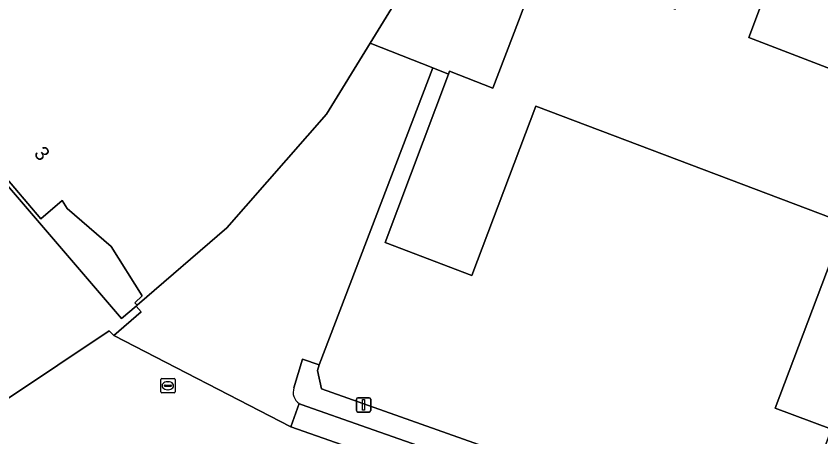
# Model space of a CAD drawing. Extents: x 163683 to 164494, y 382709 to 383872.
# Drawn here: x 163840.5 to 163896.5, y 383752.6 to 383781.9 of the extents above; entities that cross this region are included whole.
import ezdxf

# ---------------------------------------------------------------- set-up
doc = ezdxf.new("R2010")
doc.units = 0
for name, color, linetype in [('IMGEO_Erf', 7, 'Continuous'), ('IMGEO_Hek', 7, 'Continuous'), ('IMGEO_Kolk', 7, 'Continuous'), ('IMGEO_Lichtmast', 7, 'Continuous'), ('IMGEO_Pand', 7, 'Continuous'), ('IMGEO_Pand_nummerreeks', 7, 'Continuous'), ('IMGEO_Parkeervlak_open', 7, 'Continuous'), ('IMGEO_Rijbaan_lokaal_open', 7, 'Continuous'), ('IMGEO_Voetpad_open', 7, 'Continuous')]:
    doc.layers.add(name, color=color, linetype=linetype)

msp = doc.modelspace()

# ---------------------------------------------------------------- linework, layer by layer
at = {"layer": 'IMGEO_Erf'}
msp.add_lwpolyline([(163902.073, 383742.648), (163894.391, 383745.565), (163896.067, 383750), (163897.265, 383753.172), (163893.327, 383754.619), (163898.217, 383767.502), (163876.669, 383775.65), (163872.211, 383763.869), (163866.17, 383766.164), (163870.578, 383777.878), (163869.49, 383778.311), (163861.583, 383757.653), (163861.457, 383757.243), (163861.745, 383755.964), (163878.567, 383750), (163906.048, 383740.257)], dxfattribs=at)
at = {"layer": 'IMGEO_Hek'}
for points in [[(163865.135, 383780.044), (163869.49, 383778.311)], [(163870.578, 383777.878), (163869.49, 383778.311)]]:
    msp.add_lwpolyline(points, dxfattribs=at)
at = {"layer": 'IMGEO_Kolk'}
for p, q in [((163850.547, 383755.765), (163850.547, 383756.617)), ((163850.622, 383756.691), (163851.474, 383756.691)), ((163851.035, 383756.471), (163851.06, 383756.471)), ((163851.548, 383756.617), (163851.548, 383755.765)), ((163850.806, 383756.185), (163850.806, 383756.197)), ((163851.244, 383756.148), (163850.846, 383756.148)), ((163850.849, 383756.234), (163851.247, 383756.234)), ((163851.058, 383755.911), (163851.033, 383755.911)), ((163851.29, 383756.197), (163851.29, 383756.185)), ((163851.474, 383755.691), (163850.622, 383755.691))]:
    msp.add_line(p, q, dxfattribs=at)
for points in [[(163850.547, 383755.765), (163850.547, 383756.617)], [(163850.622, 383756.691), (163851.474, 383756.691)], [(163851.548, 383756.617), (163851.548, 383755.765)], [(163851.474, 383755.691), (163850.622, 383755.691)]]:
    msp.add_lwpolyline(points, dxfattribs=at)
for centre, radius, start, end in [((163850.624, 383756.615), 0.0765, 91.552, 178.448), ((163850.624, 383756.615), 0.0765, 91.552, 178.448), ((163851.472, 383756.615), 0.0765, 1.552, 88.448), ((163851.472, 383756.615), 0.0765, 1.552, 88.448), ((163850.846, 383756.194), 0.0403, 85.8775, 175.7526), ((163850.843, 383756.184), 0.0366, 178.938, 274.7102), ((163851.247, 383756.191), 0.043, 264.8664, 352.4533), ((163851.251, 383756.196), 0.0386, 1.7309, 96.639), ((163850.624, 383755.767), 0.0765, 181.552, 268.448), ((163850.624, 383755.767), 0.0765, 181.552, 268.448), ((163851.472, 383755.767), 0.0765, 271.552, 358.448), ((163851.472, 383755.767), 0.0765, 271.552, 358.448)]:
    msp.add_arc(centre, radius, start, end, dxfattribs=at)
for centre, major_axis, ratio, start_param, end_param in [((163851.034, 383756.191), (-0.387, 0.002), 0.722429, 4.712389, 7.853982), ((163851.059, 383756.191), (-0.39, 0.002), 0.717154, 1.570796, 4.712389)]:
    msp.add_ellipse(centre, major_axis=major_axis, ratio=ratio, start_param=start_param, end_param=end_param, dxfattribs=at)
at = {"layer": 'IMGEO_Lichtmast'}
for p, q in [((163864.179, 383754.456), (163864.179, 383755.256)), ((163864.179, 383755.256), (163864.179, 383754.456)), ((163864.279, 383755.356), (163865.069, 383755.356)), ((163865.069, 383755.356), (163864.279, 383755.356)), ((163865.169, 383755.256), (163865.169, 383754.456)), ((163865.169, 383754.456), (163865.169, 383755.256)), ((163865.069, 383754.356), (163864.279, 383754.356)), ((163864.279, 383754.356), (163865.069, 383754.356))]:
    msp.add_line(p, q, dxfattribs=at)
msp.add_lwpolyline([(163864.599, 383755.231), (163864.749, 383755.231), (163864.749, 383754.481), (163864.599, 383754.481), (163864.599, 383755.231)], dxfattribs=at)
for centre, start, end in [((163864.279, 383755.256), 90, 180), ((163864.279, 383755.256), 90, 180), ((163865.069, 383755.256), 0, 90), ((163865.069, 383755.256), 360, 90), ((163864.279, 383754.456), 180, 270), ((163864.279, 383754.456), 180, 270), ((163865.069, 383754.456), 270, 0), ((163865.069, 383754.456), 270, 0)]:
    msp.add_arc(centre, 0.1, start, end, dxfattribs=at)
at = {"layer": 'IMGEO_Pand'}
msp.add_lwpolyline([(163865.135, 383780.044), (163876.456, 383798.457), (163854.781, 383811.77), (163853.922, 383810.374), (163838.926, 383786.008), (163832.723, 383780.672), (163832.896, 383780.465), (163833.394, 383780.882), (163836.458, 383778.235), (163838.627, 383774.815), (163839.09, 383774.404), (163837.662, 383773.139), (163842.198, 383767.82), (163843.682, 383769.085), (163844.033, 383768.521), (163847.091, 383765.886), (163849.26, 383762.441), (163848.739, 383761.97), (163848.915, 383761.792), (163855.156, 383767.19), (163862.096, 383775.102)], close=True, dxfattribs=at)
msp.add_lwpolyline([(163900.256, 383777.071), (163891.508, 383780.444), (163893.291, 383785.221), (163888.199, 383787.154), (163886.36, 383782.413), (163877.112, 383785.964), (163875.452, 383781.576), (163873.682, 383776.899), (163870.654, 383778.081), (163870.578, 383777.878), (163866.17, 383766.164), (163872.211, 383763.869), (163876.669, 383775.65), (163898.217, 383767.502), (163893.327, 383754.619), (163897.265, 383753.172), (163896.067, 383750), (163894.391, 383745.565), (163902.073, 383742.648)], dxfattribs=at)
at = {"layer": 'IMGEO_Parkeervlak_open'}
for points in [[(163900.668, 383791.17), (163877.731, 383800.465), (163876.456, 383798.457), (163865.135, 383780.044), (163869.49, 383778.311), (163870.578, 383777.878), (163870.654, 383778.081), (163873.682, 383776.899), (163875.452, 383781.576), (163877.112, 383785.964), (163886.36, 383782.413), (163888.199, 383787.154), (163893.291, 383785.221), (163891.508, 383780.444), (163900.256, 383777.071)], [(163860.2, 383754.953), (163859.602, 383753.321), (163864.962, 383751.449), (163869.054, 383750), (163882.371, 383745.285), (163897.939, 383739.766), (163916.032, 383733.324), (163931.552, 383727.804), (163948.908, 383721.683)], [(163890.21, 383744.422), (163886.672, 383745.659), (163868.452, 383752.029), (163864.952, 383753.261), (163860.317, 383754.892)]]:
    msp.add_lwpolyline(points, dxfattribs=at)
msp.add_lwpolyline([(163829.049, 383770.998), (163833.853, 383764.293), (163837.738, 383758.62), (163839.815, 383755.243), (163846.966, 383760.023), (163847.274, 383759.678), (163849.198, 383761.334), (163848.838, 383761.727), (163847.824, 383760.87), (163831.655, 383779.691), (163826.512, 383775.344), (163825.89, 383774.832)], close=True, dxfattribs=at)
msp.add_arc((163860.755, 383755.875), 1.076, 238.9499, 245.9779, dxfattribs=at)
at = {"layer": 'IMGEO_Rijbaan_lokaal_open'}
for points in [[(163869.49, 383778.311), (163865.135, 383780.044), (163862.096, 383775.102), (163855.156, 383767.19), (163848.915, 383761.792), (163848.838, 383761.727), (163849.198, 383761.334), (163847.274, 383759.678), (163859.602, 383753.321), (163860.2, 383754.953)], [(163859.827, 383756.046), (163860.423, 383758.037), (163861.583, 383757.653), (163869.49, 383778.311)], [(163948.908, 383721.683), (163931.552, 383727.804), (163916.032, 383733.324), (163897.939, 383739.766), (163882.371, 383745.285), (163869.054, 383750), (163864.962, 383751.449), (163859.602, 383753.321), (163847.274, 383759.678), (163846.966, 383760.023), (163839.815, 383755.243), (163837.227, 383753.673), (163839.28, 383750.154), (163841.144, 383746.686), (163843.826, 383747.986), (163843.353, 383749.027), (163847.474, 383751.339)]]:
    msp.add_lwpolyline(points, dxfattribs=at)
msp.add_arc((163860.675, 383755.725), 0.907, 159.287, 238.3987, dxfattribs=at)
at = {"layer": 'IMGEO_Voetpad_open'}
msp.add_lwpolyline([(163831.655, 383779.691), (163847.824, 383760.87), (163848.838, 383761.727), (163848.915, 383761.792), (163848.739, 383761.97), (163849.26, 383762.441), (163847.091, 383765.886), (163844.033, 383768.521), (163843.682, 383769.085), (163842.198, 383767.82), (163837.662, 383773.139), (163839.09, 383774.404), (163838.627, 383774.815), (163836.458, 383778.235), (163833.394, 383780.882), (163832.896, 383780.465), (163832.723, 383780.672)], close=True, dxfattribs=at)
for points in [[(163861.745, 383755.964), (163861.457, 383757.243), (163861.583, 383757.653), (163860.423, 383758.037), (163859.827, 383756.046)], [(163954.153, 383723.269), (163906.048, 383740.257), (163878.567, 383750), (163861.745, 383755.964)], [(163860.317, 383754.892), (163864.952, 383753.261), (163868.452, 383752.029), (163886.672, 383745.659), (163886.859, 383746.243), (163890.409, 383744.995), (163890.21, 383744.422), (163915.977, 383735.176), (163933.221, 383728.936), (163953.291, 383721.895)]]:
    msp.add_lwpolyline(points, dxfattribs=at)
for centre, radius, start, end in [((163860.675, 383755.725), 0.907, 159.287, 238.3987), ((163860.755, 383755.875), 1.076, 238.9499, 245.9779)]:
    msp.add_arc(centre, radius, start, end, dxfattribs=at)

# ---------------------------------------------------------------- texts
at = {"layer": 'IMGEO_Pand_nummerreeks'}
msp.add_text('3', height=1, rotation=310.4563, dxfattribs=at).set_placement((163841.669, 383772.324))

doc.saveas('drawing.dxf')
